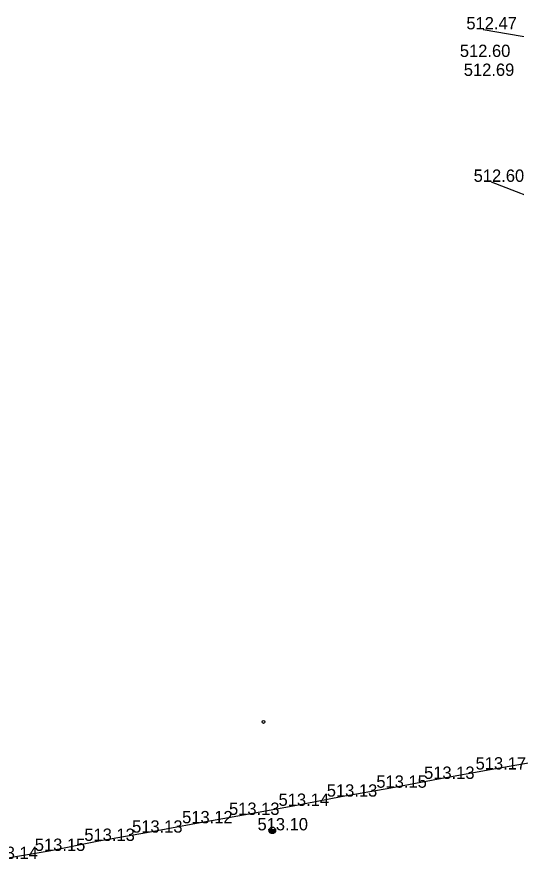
# Model space of a CAD drawing. Extents: x -668867 to -667827, y -1131943 to -1131019.
# Drawn here: x -668341.6 to -668311.3, y -1131779.7 to -1131728.5 of the extents above; entities that cross this region are included whole.
import ezdxf

# ---------------------------------------------------------------- set-up
doc = ezdxf.new("R2010")
doc.units = 0
for name, color, linetype in [('G_Bod_tecka', 7, 'Continuous'), ('G_Bod_vyska', 7, 'Continuous'), ('G_Budovy-znacky', 7, 'Continuous'), ('G_Budovy_Objekty', 7, 'Continuous'), ('G_Budovy_vstupy', 7, 'Continuous'), ('G_Ploty', 7, 'Continuous'), ('G_Site-Sloupy', 7, 'Continuous'), ('G_Zelen-okraj', 7, 'Continuous')]:
    doc.layers.add(name, color=color, linetype=linetype)

msp = doc.modelspace()

# ---------------------------------------------------------------- linework, layer by layer
at = {"layer": 'G_Bod_tecka'}
for p, q in [((-668313.31, -1131729.25), (-668313.31, -1131729.25)), ((-668313.67, -1131730.93), (-668313.67, -1131730.93)), ((-668313.45, -1131732.08), (-668313.45, -1131732.08)), ((-668312.83, -1131738.52), (-668312.83, -1131738.52)), ((-668312.89, -1131774.25), (-668312.89, -1131774.25)), ((-668316.02, -1131774.82), (-668316.02, -1131774.82)), ((-668318.92, -1131775.36), (-668318.92, -1131775.36)), ((-668321.93, -1131775.9), (-668321.93, -1131775.9)), ((-668324.86, -1131776.46), (-668324.86, -1131776.46)), ((-668327.87, -1131777.01), (-668327.87, -1131777.01)), ((-668330.72, -1131777.52), (-668330.72, -1131777.52)), ((-668333.76, -1131778.09), (-668333.76, -1131778.09)), ((-668326.12, -1131777.95), (-668326.12, -1131777.95)), ((-668336.66, -1131778.59), (-668336.66, -1131778.59)), ((-668339.67, -1131779.2), (-668339.67, -1131779.2))]:
    msp.add_line(p, q, dxfattribs=at)
at = {"layer": 'G_Budovy-znacky'}
msp.add_circle((-668326.66, -1131771.36), 0.0875, dxfattribs=at)
at = {"layer": 'G_Budovy_Objekty'}
for p, q in [((-668316.02, -1131774.82), (-668312.89, -1131774.25)), ((-668321.93, -1131775.9), (-668318.92, -1131775.36)), ((-668327.87, -1131777.01), (-668324.86, -1131776.46)), ((-668333.76, -1131778.09), (-668330.72, -1131777.52)), ((-668339.67, -1131779.2), (-668336.66, -1131778.59))]:
    msp.add_line(p, q, dxfattribs=at)
at = {"layer": 'G_Budovy_vstupy'}
for p, q in [((-668312.89, -1131774.25), (-668310.46, -1131773.82)), ((-668318.92, -1131775.36), (-668316.02, -1131774.82)), ((-668324.86, -1131776.46), (-668321.93, -1131775.9)), ((-668330.72, -1131777.52), (-668327.87, -1131777.01)), ((-668336.66, -1131778.59), (-668333.76, -1131778.09)), ((-668342.55, -1131779.69), (-668339.67, -1131779.2))]:
    msp.add_line(p, q, dxfattribs=at)
at = {"layer": 'G_Ploty'}
msp.add_lwpolyline([(-668313.31, -1131729.25), (-668304.19, -1131730.82), (-668297.15, -1131732.25)], dxfattribs=at)
at = {"layer": 'G_Site-Sloupy'}
msp.add_circle((-668326.12, -1131777.95), 0.2, dxfattribs=at)
for radius in [0.18, 0.16, 0.14, 0.12, 0.1, 0.08, 0.06, 0.04, 0.02]:
    msp.add_arc((-668326.12, -1131777.95), radius, 180, 0, dxfattribs=at)
at = {"layer": 'G_Zelen-okraj'}
msp.add_lwpolyline([(-668312.83, -1131738.52), (-668309.15, -1131739.93), (-668307.17, -1131745.72), (-668310.13, -1131746.17)], dxfattribs=at)

# ---------------------------------------------------------------- texts
at = {"layer": 'G_Bod_vyska'}
for s, p in [('512.47', (-668314.332, -1131729.25)), ('512.60', (-668314.728, -1131730.93)), ('512.69', (-668314.488, -1131732.08)), ('512.60', (-668313.888, -1131738.52)), ('513.17', (-668313.771, -1131774.25)), ('513.13', (-668316.901, -1131774.82)), ('513.15', (-668319.801, -1131775.36)), ('513.13', (-668322.811, -1131775.9)), ('513.14', (-668325.741, -1131776.46)), ('513.13', (-668328.751, -1131777.01)), ('513.12', (-668331.601, -1131777.52)), ('513.10', (-668327.022, -1131777.95)), ('513.13', (-668334.641, -1131778.09)), ('513.13', (-668337.541, -1131778.59)), ('513.15', (-668340.551, -1131779.2)), ('513.14', (-668343.431, -1131779.69))]:
    msp.add_text(s, height=0.75, dxfattribs=at).set_placement(p)

doc.saveas('drawing.dxf')
